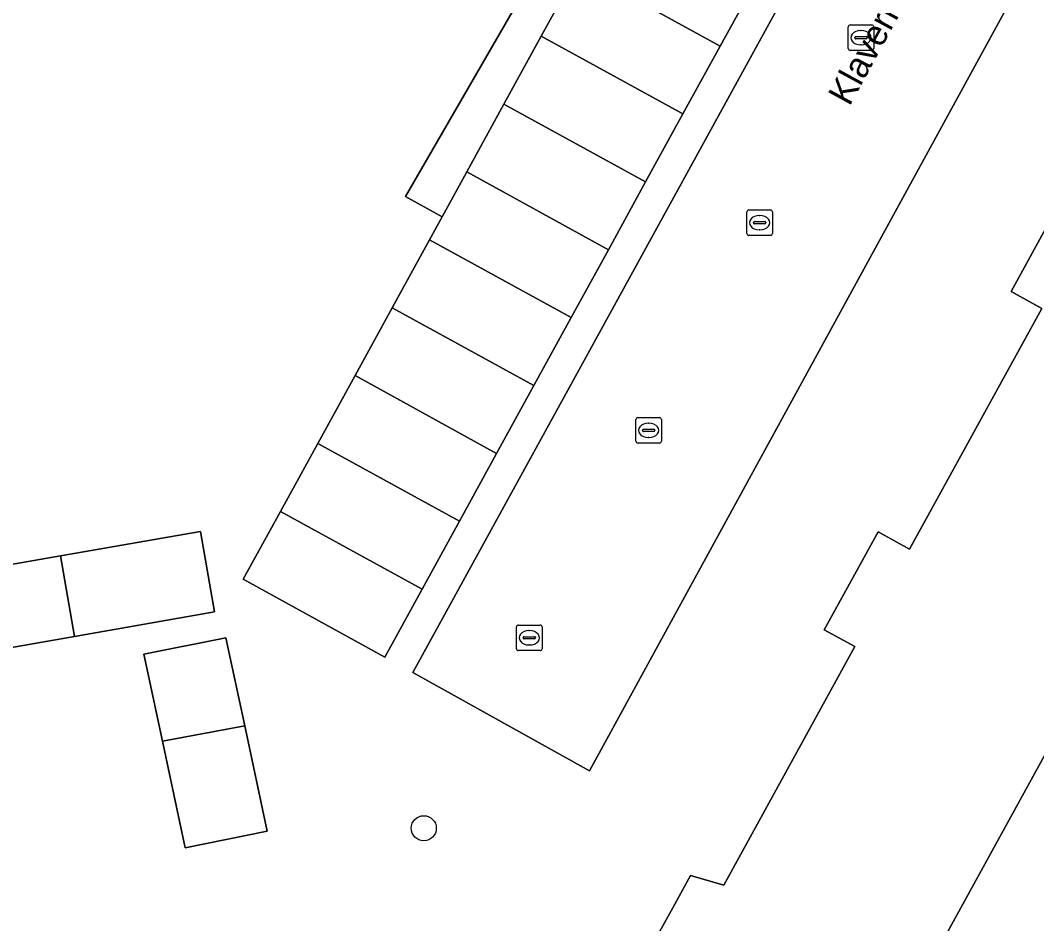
# Model space of a CAD drawing. Extents: x 158352 to 159489, y 383828 to 384603.
# Drawn here: x 158838.9 to 158878.68, y 383999.38 to 384034.72 of the extents above; entities that cross this region are included whole.
import ezdxf

# ---------------------------------------------------------------- set-up
doc = ezdxf.new("R2010")
doc.units = 0
for name, color, linetype in [('IMGEO_Boom', 7, 'Continuous'), ('IMGEO_Erf', 7, 'Continuous'), ('IMGEO_Kolk', 7, 'Continuous'), ('IMGEO_Openbare_ruimte_label', 7, 'Continuous'), ('IMGEO_Pand', 7, 'Continuous'), ('IMGEO_Rijbaan_lokaal_open', 7, 'Continuous'), ('IMGEO_Voetpad_open', 7, 'Continuous')]:
    doc.layers.add(name, color=color, linetype=linetype)

msp = doc.modelspace()

# ---------------------------------------------------------------- linework, layer by layer
at = {"layer": 'IMGEO_Boom'}
msp.add_circle((158854.696, 384003.117), 0.489, dxfattribs=at)
at = {"layer": 'IMGEO_Erf'}
for points in [[(158905.461, 384041.181), (158904.271, 384042.421), (158886.706, 384052.025), (158861.185, 384005.358), (158854.263, 384009.207), (158873.236, 384043.758), (158872.13, 384044.358), (158870.665, 384041.689), (158869.208, 384039.033), (158867.75, 384036.376), (158866.292, 384033.72), (158864.835, 384031.064), (158863.377, 384028.407), (158861.919, 384025.751), (158860.461, 384023.095), (158859.004, 384020.438), (158857.546, 384017.782), (158856.088, 384015.126), (158854.631, 384012.469), (158853.173, 384009.813), (158848.79, 384012.219), (158847.63, 384012.855), (158849.088, 384015.511)], [(158849.088, 384015.511), (158850.545, 384018.168), (158852.003, 384020.824), (158853.461, 384023.48), (158854.919, 384026.136), (158855.413, 384027.037), (158853.974, 384027.826), (158858.17, 384035.07)]]:
    msp.add_lwpolyline(points, dxfattribs=at)
for points in [[(158872.473, 384014.706), (158873.703, 384014.031), (158878.881, 384023.456), (158877.682, 384024.115), (158879.634, 384027.668), (158880.972, 384027.333), (158886.015, 384036.513), (158884.996, 384037.419), (158886.96, 384040.994), (158888.144, 384040.343), (158890.156, 384044.006), (158890.807, 384045.191), (158898.286, 384041.082), (158875.717, 384000), (158869.217, 383988.168), (158861.734, 383992.279), (158864.408, 383997.147), (158863.221, 383997.799), (158864.438, 384000), (158865.14, 384001.27), (158866.442, 384000.887), (158871.57, 384010.221), (158870.371, 384010.88)], [(158845.956, 384014.73), (158846.506, 384011.58), (158841.025, 384010.622), (158834.309, 384009.447), (158833.758, 384012.596), (158840.474, 384013.771)], [(158846.949, 384010.571), (158847.684, 384007.128), (158848.566, 384002.994), (158845.357, 384002.347), (158844.464, 384006.528), (158843.74, 384009.924)]]:
    msp.add_lwpolyline(points, close=True, dxfattribs=at)
at = {"layer": 'IMGEO_Kolk'}
for p, q in [((158871.306, 384033.62), (158871.306, 384034.472)), ((158871.381, 384034.546), (158872.233, 384034.546)), ((158872.307, 384034.472), (158872.307, 384033.62)), ((158871.565, 384034.04), (158871.565, 384034.052)), ((158871.608, 384034.089), (158872.006, 384034.089)), ((158871.794, 384034.326), (158871.819, 384034.326)), ((158872.049, 384034.052), (158872.049, 384034.04)), ((158872.003, 384034.003), (158871.605, 384034.003)), ((158871.817, 384033.766), (158871.792, 384033.766)), ((158872.233, 384033.546), (158871.381, 384033.546)), ((158867.414, 384027.309), (158868.266, 384027.309)), ((158867.339, 384026.383), (158867.339, 384027.235)), ((158867.827, 384027.089), (158867.852, 384027.089)), ((158868.34, 384027.235), (158868.34, 384026.383)), ((158867.598, 384026.803), (158867.598, 384026.815)), ((158868.036, 384026.766), (158867.638, 384026.766)), ((158867.641, 384026.852), (158868.039, 384026.852)), ((158867.85, 384026.529), (158867.825, 384026.529)), ((158868.082, 384026.815), (158868.082, 384026.803)), ((158868.266, 384026.309), (158867.414, 384026.309)), ((158862.996, 384018.256), (158862.996, 384019.108)), ((158863.071, 384019.182), (158863.923, 384019.182)), ((158863.484, 384018.962), (158863.509, 384018.962)), ((158863.997, 384019.108), (158863.997, 384018.256)), ((158863.255, 384018.676), (158863.255, 384018.688)), ((158863.693, 384018.639), (158863.295, 384018.639)), ((158863.298, 384018.725), (158863.696, 384018.725)), ((158863.739, 384018.688), (158863.739, 384018.676)), ((158863.923, 384018.182), (158863.071, 384018.182)), ((158863.507, 384018.402), (158863.482, 384018.402)), ((158858.323, 384010.14), (158858.323, 384010.992)), ((158858.398, 384011.066), (158859.25, 384011.066)), ((158859.324, 384010.992), (158859.324, 384010.14)), ((158858.582, 384010.56), (158858.582, 384010.572)), ((158858.625, 384010.609), (158859.023, 384010.609)), ((158858.811, 384010.846), (158858.836, 384010.846)), ((158859.066, 384010.572), (158859.066, 384010.56)), ((158859.02, 384010.523), (158858.622, 384010.523)), ((158858.834, 384010.286), (158858.809, 384010.286)), ((158859.25, 384010.066), (158858.398, 384010.066))]:
    msp.add_line(p, q, dxfattribs=at)
for points in [[(158871.306, 384033.62), (158871.306, 384034.472)], [(158871.381, 384034.546), (158872.233, 384034.546)], [(158872.307, 384034.472), (158872.307, 384033.62)], [(158872.233, 384033.546), (158871.381, 384033.546)], [(158867.414, 384027.309), (158868.266, 384027.309)], [(158867.339, 384026.383), (158867.339, 384027.235)], [(158868.34, 384027.235), (158868.34, 384026.383)], [(158868.266, 384026.309), (158867.414, 384026.309)], [(158862.996, 384018.256), (158862.996, 384019.108)], [(158863.071, 384019.182), (158863.923, 384019.182)], [(158863.997, 384019.108), (158863.997, 384018.256)], [(158863.923, 384018.182), (158863.071, 384018.182)], [(158858.323, 384010.14), (158858.323, 384010.992)], [(158858.398, 384011.066), (158859.25, 384011.066)], [(158859.324, 384010.992), (158859.324, 384010.14)], [(158859.25, 384010.066), (158858.398, 384010.066)]]:
    msp.add_lwpolyline(points, dxfattribs=at)
for centre, radius, start, end in [((158871.383, 384034.47), 0.0765, 91.552, 178.448), ((158871.383, 384034.47), 0.0765, 91.552, 178.448), ((158872.231, 384034.47), 0.0765, 1.552, 88.448), ((158872.231, 384034.47), 0.0765, 1.552, 88.448), ((158871.605, 384034.049), 0.0403, 85.8775, 175.7526), ((158871.602, 384034.039), 0.0366, 178.938, 274.7102), ((158872.006, 384034.046), 0.043, 264.8664, 352.4533), ((158872.01, 384034.051), 0.0386, 1.7309, 96.639), ((158871.383, 384033.622), 0.0765, 181.552, 268.448), ((158871.383, 384033.622), 0.0765, 181.552, 268.448), ((158872.231, 384033.622), 0.0765, 271.552, 358.448), ((158872.231, 384033.622), 0.0765, 271.552, 358.448), ((158867.416, 384027.233), 0.0765, 91.552, 178.448), ((158867.416, 384027.233), 0.0765, 91.552, 178.448), ((158868.264, 384027.233), 0.0765, 1.552, 88.448), ((158868.264, 384027.233), 0.0765, 1.552, 88.448), ((158867.638, 384026.812), 0.0403, 85.8775, 175.7526), ((158867.635, 384026.802), 0.0366, 178.938, 274.7102), ((158868.039, 384026.809), 0.043, 264.8664, 352.4533), ((158868.043, 384026.814), 0.0386, 1.7309, 96.639), ((158867.416, 384026.385), 0.0765, 181.552, 268.448), ((158867.416, 384026.385), 0.0765, 181.552, 268.448), ((158868.264, 384026.385), 0.0765, 271.552, 358.448), ((158868.264, 384026.385), 0.0765, 271.552, 358.448), ((158863.073, 384019.106), 0.0765, 91.552, 178.448), ((158863.073, 384019.106), 0.0765, 91.552, 178.448), ((158863.921, 384019.106), 0.0765, 1.552, 88.448), ((158863.921, 384019.106), 0.0765, 1.552, 88.448), ((158863.295, 384018.685), 0.0403, 85.8775, 175.7526), ((158863.292, 384018.675), 0.0366, 178.938, 274.7102), ((158863.696, 384018.682), 0.043, 264.8664, 352.4533), ((158863.7, 384018.687), 0.0386, 1.7309, 96.639), ((158863.073, 384018.258), 0.0765, 181.552, 268.448), ((158863.073, 384018.258), 0.0765, 181.552, 268.448), ((158863.921, 384018.258), 0.0765, 271.552, 358.448), ((158863.921, 384018.258), 0.0765, 271.552, 358.448), ((158858.4, 384010.99), 0.0765, 91.552, 178.448), ((158858.4, 384010.99), 0.0765, 91.552, 178.448), ((158859.248, 384010.99), 0.0765, 1.552, 88.448), ((158859.248, 384010.99), 0.0765, 1.552, 88.448), ((158858.622, 384010.569), 0.0403, 85.8775, 175.7526), ((158858.619, 384010.559), 0.0366, 178.938, 274.7102), ((158859.023, 384010.566), 0.043, 264.8664, 352.4533), ((158859.027, 384010.571), 0.0386, 1.7309, 96.639), ((158858.4, 384010.142), 0.0765, 181.552, 268.448), ((158858.4, 384010.142), 0.0765, 181.552, 268.448), ((158859.248, 384010.142), 0.0765, 271.552, 358.448), ((158859.248, 384010.142), 0.0765, 271.552, 358.448)]:
    msp.add_arc(centre, radius, start, end, dxfattribs=at)
for centre, major_axis, ratio, start_param, end_param in [((158871.793, 384034.046), (-0.387, 0.002), 0.722429, 4.712389, 7.853982), ((158871.818, 384034.046), (-0.39, 0.002), 0.717154, 1.570796, 4.712389), ((158867.826, 384026.809), (-0.387, 0.002), 0.722429, 4.712389, 7.853982), ((158867.851, 384026.809), (-0.39, 0.002), 0.717154, 1.570796, 4.712389), ((158863.483, 384018.682), (-0.387, 0.002), 0.722429, 4.712389, 7.853982), ((158863.508, 384018.682), (-0.39, 0.002), 0.717154, 1.570796, 4.712389), ((158858.81, 384010.566), (-0.387, 0.002), 0.722429, 4.712389, 7.853982), ((158858.835, 384010.566), (-0.39, 0.002), 0.717154, 1.570796, 4.712389)]:
    msp.add_ellipse(centre, major_axis=major_axis, ratio=ratio, start_param=start_param, end_param=end_param, dxfattribs=at)
at = {"layer": 'IMGEO_Pand'}
for points in [[(158872.473, 384014.706), (158870.371, 384010.88), (158871.57, 384010.221), (158866.442, 384000.887), (158865.14, 384001.27), (158864.438, 384000), (158863.221, 383997.799), (158864.408, 383997.147), (158861.734, 383992.279), (158869.217, 383988.168), (158875.717, 384000), (158898.286, 384041.082), (158890.807, 384045.191), (158890.156, 384044.006), (158888.144, 384040.343), (158886.96, 384040.994), (158884.996, 384037.419), (158886.015, 384036.513), (158880.972, 384027.333), (158879.634, 384027.668), (158877.682, 384024.115), (158878.881, 384023.456), (158873.703, 384014.031)], [(158860.75, 384036.762), (158866.292, 384033.72), (158867.75, 384036.376), (158862.207, 384039.418)], [(158860.75, 384036.762), (158859.292, 384034.105), (158864.835, 384031.064), (158866.292, 384033.72)], [(158857.834, 384031.449), (158863.377, 384028.407), (158864.835, 384031.064), (158859.292, 384034.105)], [(158857.834, 384031.449), (158856.376, 384028.793), (158861.919, 384025.751), (158863.377, 384028.407)], [(158856.376, 384028.793), (158855.413, 384027.037), (158854.919, 384026.136), (158860.461, 384023.095), (158861.919, 384025.751)], [(158859.004, 384020.438), (158860.461, 384023.095), (158854.919, 384026.136), (158853.461, 384023.48)], [(158859.004, 384020.438), (158853.461, 384023.48), (158852.003, 384020.824), (158857.546, 384017.782)], [(158852.003, 384020.824), (158850.545, 384018.168), (158856.088, 384015.126), (158857.546, 384017.782)], [(158850.545, 384018.168), (158849.088, 384015.511), (158854.631, 384012.469), (158856.088, 384015.126)], [(158849.088, 384015.511), (158847.63, 384012.855), (158848.79, 384012.219), (158853.173, 384009.813), (158854.631, 384012.469)], [(158840.474, 384013.771), (158841.025, 384010.622), (158846.506, 384011.58), (158845.956, 384014.73)], [(158840.474, 384013.771), (158833.758, 384012.596), (158834.309, 384009.447), (158841.025, 384010.622)], [(158847.684, 384007.128), (158846.949, 384010.571), (158843.74, 384009.924), (158844.464, 384006.528)], [(158847.684, 384007.128), (158844.464, 384006.528), (158845.357, 384002.347), (158848.566, 384002.994)]]:
    msp.add_lwpolyline(points, close=True, dxfattribs=at)
at = {"layer": 'IMGEO_Rijbaan_lokaal_open'}
msp.add_lwpolyline([(158854.263, 384009.207), (158861.185, 384005.358), (158886.706, 384052.025), (158879.798, 384055.802), (158877.226, 384051.087), (158875.92, 384048.707), (158869.294, 384052.343), (158867.916, 384049.821), (158874.562, 384046.175), (158873.236, 384043.758)], close=True, dxfattribs=at)
at = {"layer": 'IMGEO_Voetpad_open'}
msp.add_lwpolyline([(158858.17, 384035.07), (158853.974, 384027.826), (158855.413, 384027.037), (158856.376, 384028.793), (158857.834, 384031.449), (158859.292, 384034.105), (158860.75, 384036.762)], dxfattribs=at)

# ---------------------------------------------------------------- texts
at = {"layer": 'IMGEO_Openbare_ruimte_label'}
msp.add_text('Klaverhoek', height=1, rotation=61.385, dxfattribs=at).set_placement((158871.355, 384031.333))

doc.saveas('drawing.dxf')
